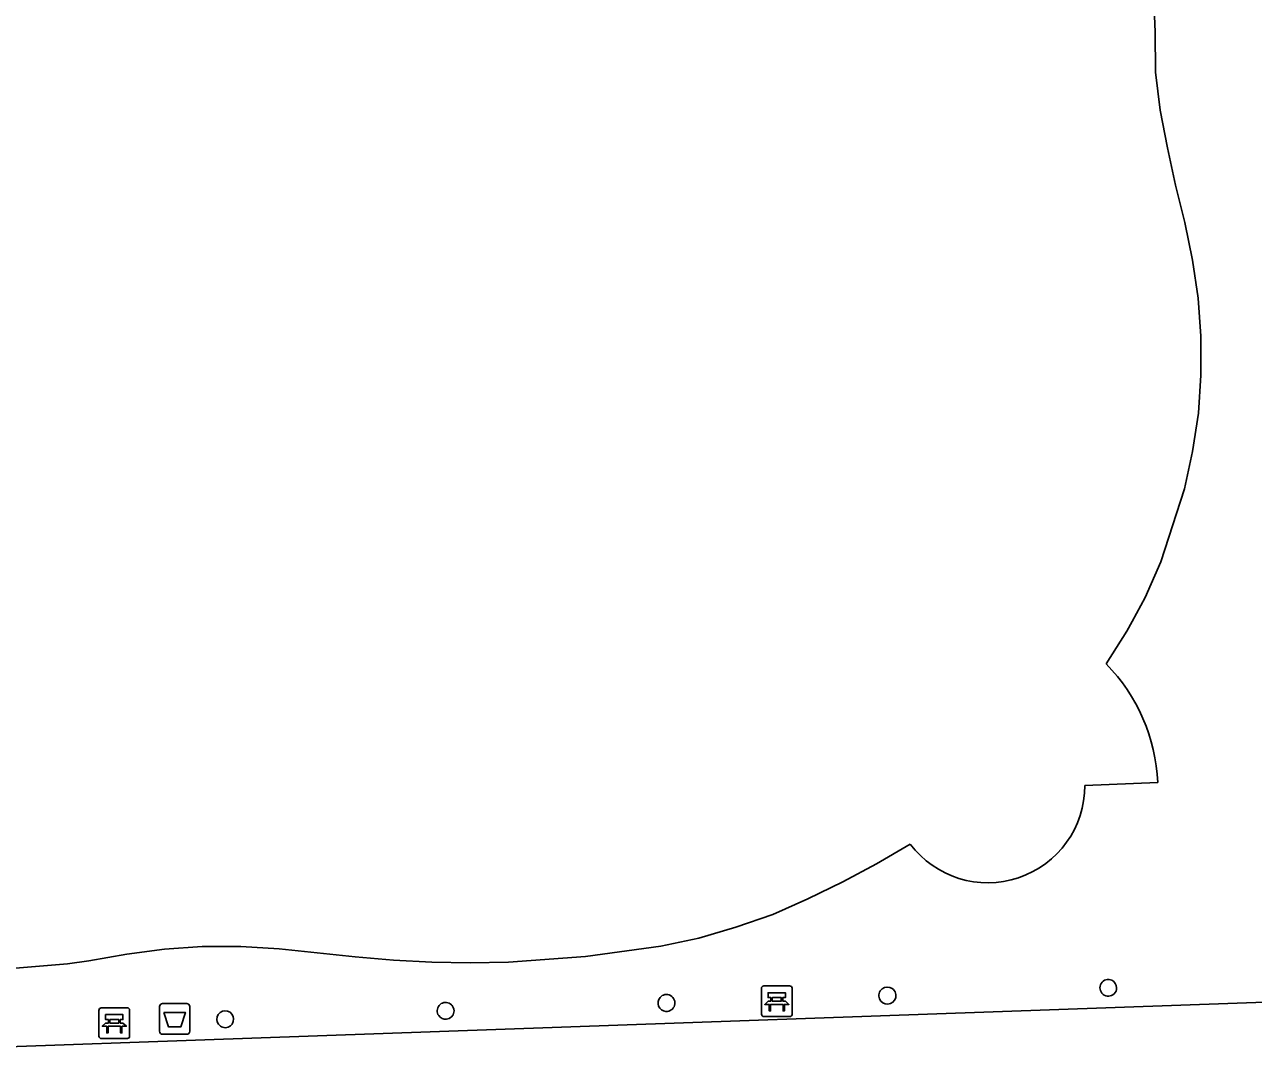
# Model space of a CAD drawing. Extents: x 160554 to 161248, y 385329 to 386506.
# Drawn here: x 160849.63 to 160889.69, y 386238.15 to 386271.75 of the extents above; entities that cross this region are included whole.
import ezdxf

# ---------------------------------------------------------------- set-up
doc = ezdxf.new("R2010")
doc.units = 0
for name, color, linetype in [('IMGEO_Afvalbak', 7, 'Continuous'), ('IMGEO_Bank', 7, 'Continuous'), ('IMGEO_Pand', 7, 'Continuous'), ('IMGEO_Pand_overbouw', 7, 'Continuous'), ('IMGEO_Rijbaan_lokaal_open', 7, 'Continuous')]:
    doc.layers.add(name, color=color, linetype=linetype)

msp = doc.modelspace()

# ---------------------------------------------------------------- linework, layer by layer
at = {"layer": 'IMGEO_Afvalbak'}
for p, q in [((160854.024, 386238.941), (160854.024, 386239.741)), ((160854.024, 386239.741), (160854.024, 386238.941)), ((160854.124, 386239.841), (160854.914, 386239.841)), ((160854.914, 386239.841), (160854.124, 386239.841)), ((160855.014, 386239.741), (160855.014, 386238.941)), ((160855.014, 386238.941), (160855.014, 386239.741)), ((160854.914, 386238.841), (160854.124, 386238.841)), ((160854.124, 386238.841), (160854.914, 386238.841))]:
    msp.add_line(p, q, dxfattribs=at)
msp.add_lwpolyline([(160854.167, 386239.555), (160854.871, 386239.555), (160854.722, 386239.085), (160854.316, 386239.085), (160854.167, 386239.555)], dxfattribs=at)
for centre, start, end in [((160854.124, 386239.741), 90, 180), ((160854.124, 386239.741), 90, 180), ((160854.914, 386239.741), 0, 90), ((160854.914, 386239.741), 360, 90), ((160854.124, 386238.941), 180, 270), ((160854.124, 386238.941), 180, 270), ((160854.914, 386238.941), 270, 0), ((160854.914, 386238.941), 270, 0)]:
    msp.add_arc(centre, 0.1, start, end, dxfattribs=at)
at = {"layer": 'IMGEO_Bank'}
for p, q in [((160873.651, 386239.492), (160873.651, 386240.333)), ((160873.651, 386240.333), (160873.651, 386239.492)), ((160873.726, 386240.417), (160874.567, 386240.417)), ((160874.567, 386240.417), (160873.726, 386240.417)), ((160874.651, 386240.342), (160874.651, 386239.501)), ((160874.651, 386239.501), (160874.651, 386240.342)), ((160852.127, 386239.702), (160852.968, 386239.702)), ((160852.968, 386239.702), (160852.127, 386239.702)), ((160874.348, 386239.815), (160873.955, 386239.815)), ((160873.96, 386239.923), (160873.96, 386240.029)), ((160874.004, 386240.029), (160874.004, 386239.923)), ((160874.292, 386240.035), (160874.01, 386240.035)), ((160874.01, 386239.917), (160874.292, 386239.917)), ((160874.298, 386239.923), (160874.298, 386240.029)), ((160874.342, 386240.029), (160874.342, 386239.923)), ((160852.052, 386238.777), (160852.052, 386239.618)), ((160852.052, 386239.618), (160852.052, 386238.777)), ((160852.361, 386239.208), (160852.361, 386239.314)), ((160852.405, 386239.314), (160852.405, 386239.208)), ((160852.693, 386239.32), (160852.411, 386239.32)), ((160852.699, 386239.208), (160852.699, 386239.314)), ((160852.743, 386239.314), (160852.743, 386239.208)), ((160853.052, 386239.627), (160853.052, 386238.786)), ((160853.052, 386238.786), (160853.052, 386239.627)), ((160874.576, 386239.417), (160873.735, 386239.417)), ((160873.735, 386239.417), (160874.576, 386239.417)), ((160852.749, 386239.1), (160852.356, 386239.1)), ((160852.411, 386239.202), (160852.693, 386239.202)), ((160852.977, 386238.702), (160852.136, 386238.702)), ((160852.136, 386238.702), (160852.977, 386238.702))]:
    msp.add_line(p, q, dxfattribs=at)
for points in [[(160873.954, 386240.035), (160873.868, 386240.035), (160873.868, 386240.196), (160874.431, 386240.196), (160874.431, 386240.035), (160874.348, 386240.035)], [(160873.898, 386239.815), (160873.756, 386239.815), (160873.868, 386239.917), (160873.954, 386239.917)], [(160873.948, 386239.808), (160873.948, 386239.601), (160873.905, 386239.601), (160873.905, 386239.808)], [(160874.348, 386239.917), (160874.431, 386239.917), (160874.543, 386239.815), (160874.404, 386239.815)], [(160874.398, 386239.808), (160874.398, 386239.601), (160874.354, 386239.601), (160874.354, 386239.808)], [(160852.355, 386239.32), (160852.269, 386239.32), (160852.269, 386239.481), (160852.832, 386239.481), (160852.832, 386239.32), (160852.749, 386239.32)], [(160852.299, 386239.1), (160852.157, 386239.1), (160852.269, 386239.202), (160852.355, 386239.202)], [(160852.349, 386239.093), (160852.349, 386238.886), (160852.306, 386238.886), (160852.306, 386239.093)], [(160852.749, 386239.202), (160852.832, 386239.202), (160852.944, 386239.1), (160852.805, 386239.1)], [(160852.799, 386239.093), (160852.799, 386238.886), (160852.755, 386238.886), (160852.755, 386239.093)]]:
    msp.add_lwpolyline(points, dxfattribs=at)
for centre, radius, start, end in [((160873.729, 386240.339), 0.0779, 92.4484, 184.2845), ((160873.729, 386240.339), 0.0779, 92.4484, 184.2845), ((160874.573, 386240.339), 0.0779, 2.4484, 94.2845), ((160874.573, 386240.339), 0.0779, 2.4484, 94.2845), ((160852.13, 386239.624), 0.0779, 92.4484, 184.2845), ((160852.13, 386239.624), 0.0779, 92.4484, 184.2845), ((160852.974, 386239.624), 0.0779, 2.4484, 94.2845), ((160852.974, 386239.624), 0.0779, 2.4484, 94.2845), ((160873.898, 386239.808), 0.00671, 2.8957, 87.1043), ((160873.955, 386239.808), 0.00671, 92.8957, 177.1043), ((160873.953, 386240.028), 0.00671, 2.8957, 87.1043), ((160873.953, 386239.924), 0.00671, 272.8957, 357.1043), ((160874.01, 386240.028), 0.00671, 92.8957, 177.1043), ((160874.01, 386239.924), 0.00671, 182.8957, 267.1043), ((160874.292, 386240.028), 0.00671, 2.8957, 87.1043), ((160874.292, 386239.924), 0.00671, 272.8957, 357.1043), ((160874.349, 386240.028), 0.00671, 92.8957, 177.1043), ((160874.349, 386239.924), 0.00671, 182.8957, 267.1043), ((160874.347, 386239.808), 0.00671, 2.8957, 87.1043), ((160874.404, 386239.808), 0.00671, 92.8957, 177.1043), ((160852.354, 386239.313), 0.00671, 2.8957, 87.1043), ((160852.411, 386239.313), 0.00671, 92.8957, 177.1043), ((160852.693, 386239.313), 0.00671, 2.8957, 87.1043), ((160852.75, 386239.313), 0.00671, 92.8957, 177.1043), ((160873.729, 386239.495), 0.0779, 182.4484, 274.2845), ((160873.729, 386239.495), 0.0779, 182.4484, 274.2845), ((160874.573, 386239.495), 0.0779, 272.4484, 4.2845), ((160874.573, 386239.495), 0.0779, 272.4484, 4.2845), ((160852.299, 386239.093), 0.00671, 2.8957, 87.1043), ((160852.356, 386239.093), 0.00671, 92.8957, 177.1043), ((160852.354, 386239.209), 0.00671, 272.8957, 357.1043), ((160852.411, 386239.209), 0.00671, 182.8957, 267.1043), ((160852.693, 386239.209), 0.00671, 272.8957, 357.1043), ((160852.75, 386239.209), 0.00671, 182.8957, 267.1043), ((160852.748, 386239.093), 0.00671, 2.8957, 87.1043), ((160852.805, 386239.093), 0.00671, 92.8957, 177.1043), ((160852.13, 386238.78), 0.0779, 182.4484, 274.2845), ((160852.13, 386238.78), 0.0779, 182.4484, 274.2845), ((160852.974, 386238.78), 0.0779, 272.4484, 4.2845), ((160852.974, 386238.78), 0.0779, 272.4484, 4.2845)]:
    msp.add_arc(centre, radius, start, end, dxfattribs=at)
at = {"layer": 'IMGEO_Pand'}
for points in [[(160884.891, 386250.91), (160885.559, 386251.975), (160885.734, 386252.298), (160886.156, 386253.078), (160886.674, 386254.234), (160887.447, 386256.618), (160887.705, 386257.838), (160887.893, 386259.084), (160887.971, 386260.325), (160887.974, 386261.591), (160887.885, 386262.826), (160887.706, 386264.068), (160887.448, 386265.295), (160887.151, 386266.512), (160886.885, 386267.733), (160886.654, 386268.957), (160886.493, 386270.196), (160886.481, 386271.514), (160886.448, 386272.279)], [(160884.19, 386246.95), (160886.568, 386247.047)], [(160849.197, 386240.981), (160851.021, 386241.135), (160851.721, 386241.23), (160852.955, 386241.45), (160854.193, 386241.611), (160855.418, 386241.705), (160856.676, 386241.7), (160857.924, 386241.624), (160860.409, 386241.361), (160861.651, 386241.252), (160862.901, 386241.193), (160864.154, 386241.166), (160865.407, 386241.191), (160867.913, 386241.372), (160870.374, 386241.715), (160871.605, 386241.975), (160872.81, 386242.328), (160874.02, 386242.743), (160875.166, 386243.251), (160876.299, 386243.806), (160877.399, 386244.395), (160878.5, 386245.04)]]:
    msp.add_lwpolyline(points, dxfattribs=at)
for centre, radius, start, end in [((160880.694, 386246.792), 5.88, 2.4819, 44.4512), ((160881.028, 386246.94), 3.162, 216.9229, 0.1885), ((160884.957, 386240.354), 0.273, 64.4005, 314.3977), ((160884.954, 386240.352), 0.276, 0.8121, 64.0391), ((160870.552, 386239.86), 0.276, 266.3172, 138.9225), ((160877.757, 386240.099), 0.278, 55.9202, 346.0773), ((160877.762, 386240.103), 0.272, 15.8958, 56.3827), ((160877.754, 386240.099), 0.281, 346.2449, 16.1256), ((160884.957, 386240.354), 0.273, 314.3761, 0.4255), ((160863.353, 386239.605), 0.274, 276.9776, 214.4015), ((160870.552, 386239.86), 0.276, 138.9876, 266.2521), ((160856.166, 386239.331), 0.276, 289.6267, 216.9412), ((160863.352, 386239.603), 0.272, 214.2046, 277.1744), ((160856.167, 386239.332), 0.277, 217.1511, 289.4169)]:
    msp.add_arc(centre, radius, start, end, dxfattribs=at)
at = {"layer": 'IMGEO_Pand_overbouw'}
for points in [[(160841.116, 386238.151), (160907.206, 386240.496), (160906.008, 386274.182)], [(160886.448, 386272.279), (160886.481, 386271.514), (160886.493, 386270.196), (160886.654, 386268.957), (160886.885, 386267.733), (160887.151, 386266.512), (160887.448, 386265.295), (160887.706, 386264.068), (160887.885, 386262.826), (160887.974, 386261.591), (160887.971, 386260.325), (160887.893, 386259.084), (160887.705, 386257.838), (160887.447, 386256.618), (160886.674, 386254.234), (160886.156, 386253.078), (160885.734, 386252.298), (160885.559, 386251.975), (160884.891, 386250.91)], [(160886.568, 386247.047), (160884.19, 386246.95)], [(160878.5, 386245.04), (160877.399, 386244.395), (160876.299, 386243.806), (160875.166, 386243.251), (160874.02, 386242.743), (160872.81, 386242.328), (160871.605, 386241.975), (160870.374, 386241.715), (160867.913, 386241.372), (160865.407, 386241.191), (160864.154, 386241.166), (160862.901, 386241.193), (160861.651, 386241.252), (160860.409, 386241.361), (160857.924, 386241.624), (160856.676, 386241.7), (160855.418, 386241.705), (160854.193, 386241.611), (160852.955, 386241.45), (160851.721, 386241.23), (160851.021, 386241.135), (160849.197, 386240.981)]]:
    msp.add_lwpolyline(points, dxfattribs=at)
for centre, radius, start, end in [((160880.694, 386246.792), 5.88, 2.4819, 44.4512), ((160881.028, 386246.94), 3.162, 216.9229, 0.1885)]:
    msp.add_arc(centre, radius, start, end, dxfattribs=at)
at = {"layer": 'IMGEO_Rijbaan_lokaal_open'}
for points in [[(160886.448, 386272.279), (160886.481, 386271.514), (160886.493, 386270.196), (160886.654, 386268.957), (160886.885, 386267.733), (160887.151, 386266.512), (160887.448, 386265.295), (160887.706, 386264.068), (160887.885, 386262.826), (160887.974, 386261.591), (160887.971, 386260.325), (160887.893, 386259.084), (160887.705, 386257.838), (160887.447, 386256.618), (160886.674, 386254.234), (160886.156, 386253.078), (160885.734, 386252.298), (160885.559, 386251.975), (160884.891, 386250.91)], [(160886.568, 386247.047), (160884.19, 386246.95)], [(160878.5, 386245.04), (160877.399, 386244.395), (160876.299, 386243.806), (160875.166, 386243.251), (160874.02, 386242.743), (160872.81, 386242.328), (160871.605, 386241.975), (160870.374, 386241.715), (160867.913, 386241.372), (160865.407, 386241.191), (160864.154, 386241.166), (160862.901, 386241.193), (160861.651, 386241.252), (160860.409, 386241.361), (160857.924, 386241.624), (160856.676, 386241.7), (160855.418, 386241.705), (160854.193, 386241.611), (160852.955, 386241.45), (160851.721, 386241.23), (160851.021, 386241.135), (160849.197, 386240.981)]]:
    msp.add_lwpolyline(points, dxfattribs=at)
for centre, radius, start, end in [((160880.694, 386246.792), 5.88, 2.4819, 44.4512), ((160881.028, 386246.94), 3.162, 216.9229, 0.1885), ((160884.957, 386240.354), 0.273, 64.4005, 314.3977), ((160884.954, 386240.352), 0.276, 0.8121, 64.0391), ((160870.552, 386239.86), 0.276, 266.3172, 138.9225), ((160877.757, 386240.099), 0.278, 55.9202, 346.0773), ((160877.762, 386240.103), 0.272, 15.8958, 56.3827), ((160877.754, 386240.099), 0.281, 346.2449, 16.1256), ((160884.957, 386240.354), 0.273, 314.3761, 0.4255), ((160863.353, 386239.605), 0.274, 276.9776, 214.4015), ((160870.552, 386239.86), 0.276, 138.9876, 266.2521), ((160856.166, 386239.331), 0.276, 289.6267, 216.9412), ((160863.352, 386239.603), 0.272, 214.2046, 277.1744), ((160856.167, 386239.332), 0.277, 217.1511, 289.4169)]:
    msp.add_arc(centre, radius, start, end, dxfattribs=at)

doc.saveas('drawing.dxf')
